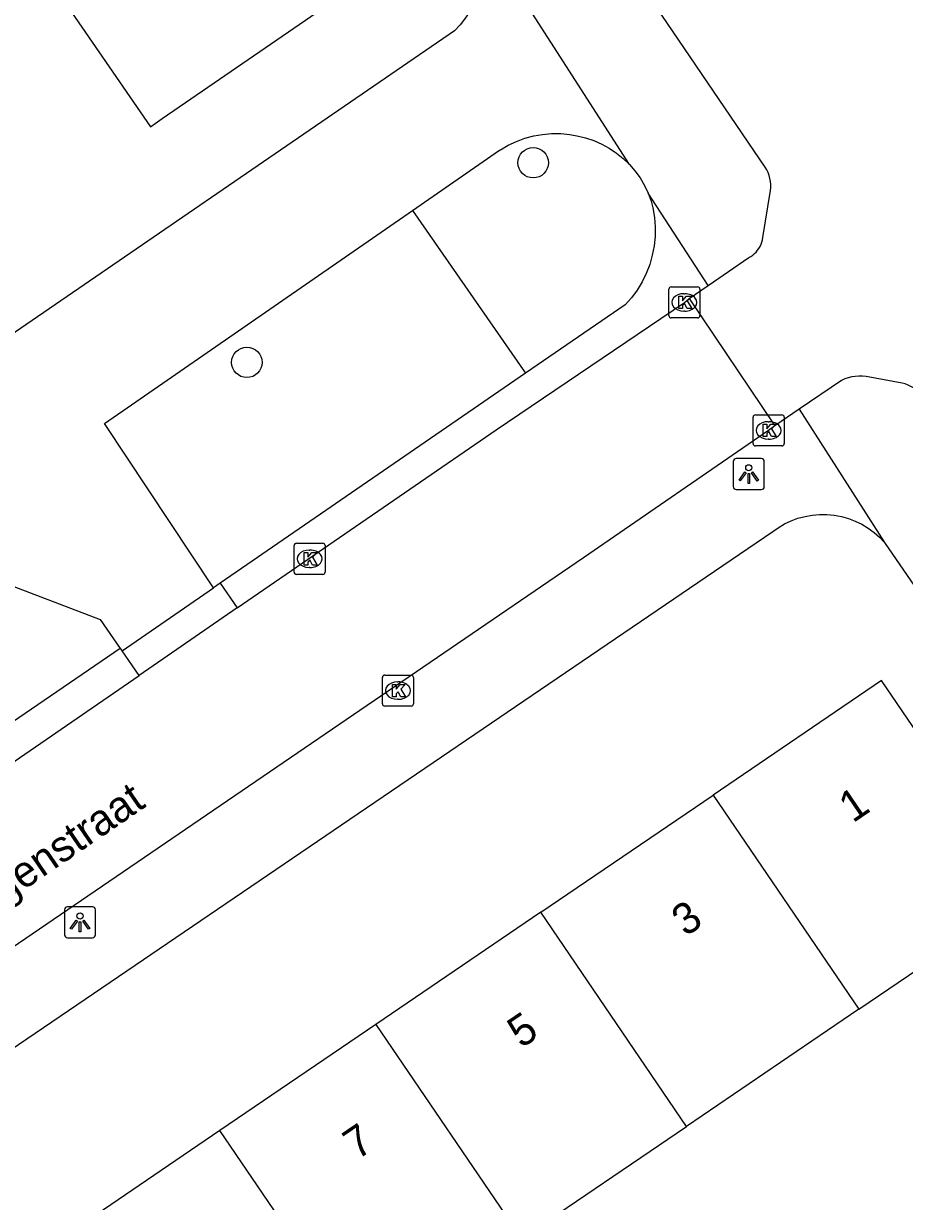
# Model space of a CAD drawing. Extents: x 157466 to 158888, y 383063 to 384677.
# Drawn here: x 158544.78 to 158573.1, y 383851.71 to 383889.6 of the extents above; entities that cross this region are included whole.
import ezdxf

# ---------------------------------------------------------------- set-up
doc = ezdxf.new("R2010")
doc.units = 0
for name, color, linetype in [('IMGEO_Boom', 7, 'Continuous'), ('IMGEO_Groenvoorziening', 7, 'Continuous'), ('IMGEO_Kolk', 7, 'Continuous'), ('IMGEO_Lichtpunt', 7, 'Continuous'), ('IMGEO_Openbare_ruimte_label', 7, 'Continuous'), ('IMGEO_Pand', 7, 'Continuous'), ('IMGEO_Pand_nummerreeks', 7, 'Continuous'), ('IMGEO_Rijbaan_lokaal_open', 7, 'Continuous'), ('IMGEO_Voetpad_open', 7, 'Continuous')]:
    doc.layers.add(name, color=color, linetype=linetype)

msp = doc.modelspace()

# ---------------------------------------------------------------- linework, layer by layer
at = {"layer": 'IMGEO_Boom'}
for centre in [(158561.167, 383885.124), (158551.961, 383878.702)]:
    msp.add_circle(centre, 0.489, dxfattribs=at)
at = {"layer": 'IMGEO_Groenvoorziening'}
msp.add_lwpolyline([(158557.287, 383883.589), (158560.923, 383878.35)], dxfattribs=at)
at = {"layer": 'IMGEO_Kolk'}
for p, q in [((158565.528, 383880.206), (158565.528, 383881.058)), ((158565.603, 383881.132), (158566.455, 383881.132)), ((158566.529, 383881.058), (158566.529, 383880.206)), ((158566.016, 383880.912), (158566.041, 383880.912)), ((158566.039, 383880.352), (158566.014, 383880.352)), ((158566.455, 383880.132), (158565.603, 383880.132)), ((158568.239, 383876.088), (158568.239, 383876.94)), ((158568.314, 383877.014), (158569.166, 383877.014)), ((158569.24, 383876.94), (158569.24, 383876.088)), ((158568.727, 383876.794), (158568.752, 383876.794)), ((158568.75, 383876.234), (158568.725, 383876.234)), ((158569.166, 383876.014), (158568.314, 383876.014)), ((158553.477, 383871.957), (158553.477, 383872.809)), ((158553.552, 383872.883), (158554.404, 383872.883)), ((158553.965, 383872.663), (158553.99, 383872.663)), ((158554.478, 383872.809), (158554.478, 383871.957)), ((158554.404, 383871.883), (158553.552, 383871.883)), ((158553.988, 383872.103), (158553.963, 383872.103)), ((158556.318, 383867.718), (158556.318, 383868.57)), ((158556.393, 383868.644), (158557.245, 383868.644)), ((158557.319, 383868.57), (158557.319, 383867.718)), ((158556.806, 383868.424), (158556.831, 383868.424)), ((158556.829, 383867.864), (158556.804, 383867.864)), ((158557.245, 383867.644), (158556.393, 383867.644))]:
    msp.add_line(p, q, dxfattribs=at)
for points in [[(158565.528, 383880.206), (158565.528, 383881.058)], [(158565.603, 383881.132), (158566.455, 383881.132)], [(158566.529, 383881.058), (158566.529, 383880.206)], [(158565.849, 383880.832), (158565.972, 383880.832), (158565.972, 383880.681), (158566.102, 383880.832), (158566.266, 383880.832), (158566.12, 383880.681), (158566.273, 383880.432), (158566.121, 383880.432), (158566.036, 383880.596), (158565.972, 383880.529), (158565.972, 383880.432), (158565.849, 383880.432), (158565.849, 383880.832)], [(158566.455, 383880.132), (158565.603, 383880.132)], [(158568.239, 383876.088), (158568.239, 383876.94)], [(158568.314, 383877.014), (158569.166, 383877.014)], [(158569.24, 383876.94), (158569.24, 383876.088)], [(158568.56, 383876.714), (158568.683, 383876.714), (158568.683, 383876.563), (158568.813, 383876.714), (158568.977, 383876.714), (158568.831, 383876.563), (158568.984, 383876.314), (158568.832, 383876.314), (158568.747, 383876.478), (158568.683, 383876.411), (158568.683, 383876.314), (158568.56, 383876.314), (158568.56, 383876.714)], [(158569.166, 383876.014), (158568.314, 383876.014)], [(158553.477, 383871.957), (158553.477, 383872.809)], [(158553.552, 383872.883), (158554.404, 383872.883)], [(158554.478, 383872.809), (158554.478, 383871.957)], [(158553.798, 383872.583), (158553.921, 383872.583), (158553.921, 383872.432), (158554.051, 383872.583), (158554.215, 383872.583), (158554.069, 383872.432), (158554.222, 383872.183), (158554.07, 383872.183), (158553.985, 383872.347), (158553.921, 383872.28), (158553.921, 383872.183), (158553.798, 383872.183), (158553.798, 383872.583)], [(158554.404, 383871.883), (158553.552, 383871.883)], [(158556.318, 383867.718), (158556.318, 383868.57)], [(158556.393, 383868.644), (158557.245, 383868.644)], [(158557.319, 383868.57), (158557.319, 383867.718)], [(158556.639, 383868.344), (158556.762, 383868.344), (158556.762, 383868.193), (158556.892, 383868.344), (158557.056, 383868.344), (158556.91, 383868.193), (158557.063, 383867.944), (158556.911, 383867.944), (158556.826, 383868.108), (158556.762, 383868.041), (158556.762, 383867.944), (158556.639, 383867.944), (158556.639, 383868.344)], [(158557.245, 383867.644), (158556.393, 383867.644)]]:
    msp.add_lwpolyline(points, dxfattribs=at)
for centre, start, end in [((158565.605, 383881.056), 91.552, 178.448), ((158565.605, 383881.056), 91.552, 178.448), ((158566.453, 383881.056), 1.552, 88.448), ((158566.453, 383881.056), 1.552, 88.448), ((158565.605, 383880.208), 181.552, 268.448), ((158565.605, 383880.208), 181.552, 268.448), ((158566.453, 383880.208), 271.552, 358.448), ((158566.453, 383880.208), 271.552, 358.448), ((158568.316, 383876.938), 91.552, 178.448), ((158568.316, 383876.938), 91.552, 178.448), ((158569.164, 383876.938), 1.552, 88.448), ((158569.164, 383876.938), 1.552, 88.448), ((158568.316, 383876.09), 181.552, 268.448), ((158568.316, 383876.09), 181.552, 268.448), ((158569.164, 383876.09), 271.552, 358.448), ((158569.164, 383876.09), 271.552, 358.448), ((158553.554, 383872.807), 91.552, 178.448), ((158553.554, 383872.807), 91.552, 178.448), ((158554.402, 383872.807), 1.552, 88.448), ((158554.402, 383872.807), 1.552, 88.448), ((158553.554, 383871.959), 181.552, 268.448), ((158553.554, 383871.959), 181.552, 268.448), ((158554.402, 383871.959), 271.552, 358.448), ((158554.402, 383871.959), 271.552, 358.448), ((158556.395, 383868.568), 91.552, 178.448), ((158556.395, 383868.568), 91.552, 178.448), ((158557.243, 383868.568), 1.552, 88.448), ((158557.243, 383868.568), 1.552, 88.448), ((158556.395, 383867.72), 181.552, 268.448), ((158556.395, 383867.72), 181.552, 268.448), ((158557.243, 383867.72), 271.552, 358.448), ((158557.243, 383867.72), 271.552, 358.448)]:
    msp.add_arc(centre, 0.0765, start, end, dxfattribs=at)
for centre, major_axis, ratio, start_param, end_param in [((158566.015, 383880.632), (-0.387, 0.002), 0.722429, 4.712389, 7.853982), ((158566.04, 383880.632), (-0.39, 0.002), 0.717154, 1.570796, 4.712389), ((158568.726, 383876.514), (-0.387, 0.002), 0.722429, 4.712389, 7.853982), ((158568.751, 383876.514), (-0.39, 0.002), 0.717154, 1.570796, 4.712389), ((158553.964, 383872.383), (-0.387, 0.002), 0.722429, 4.712389, 7.853982), ((158553.989, 383872.383), (-0.39, 0.002), 0.717154, 1.570796, 4.712389), ((158556.805, 383868.144), (-0.387, 0.002), 0.722429, 4.712389, 7.853982), ((158556.83, 383868.144), (-0.39, 0.002), 0.717154, 1.570796, 4.712389)]:
    msp.add_ellipse(centre, major_axis=major_axis, ratio=ratio, start_param=start_param, end_param=end_param, dxfattribs=at)
at = {"layer": 'IMGEO_Lichtpunt'}
for p, q in [((158567.6, 383875.513), (158567.6, 383874.706)), ((158567.6, 383875.513), (158567.6, 383874.706)), ((158568.502, 383875.608), (158567.694, 383875.608)), ((158568.502, 383875.608), (158567.694, 383875.608)), ((158568.596, 383874.706), (158568.596, 383875.513)), ((158568.596, 383874.706), (158568.596, 383875.513)), ((158567.694, 383874.612), (158568.502, 383874.612)), ((158567.694, 383874.612), (158568.502, 383874.612)), ((158546.097, 383861.095), (158546.097, 383860.288)), ((158546.097, 383861.095), (158546.097, 383860.288)), ((158546.999, 383861.19), (158546.191, 383861.19)), ((158546.999, 383861.19), (158546.191, 383861.19)), ((158547.093, 383860.288), (158547.093, 383861.095)), ((158547.093, 383860.288), (158547.093, 383861.095)), ((158546.191, 383860.194), (158546.999, 383860.194)), ((158546.191, 383860.194), (158546.999, 383860.194))]:
    msp.add_line(p, q, dxfattribs=at)
for points in [[(158567.974, 383875.177), (158568.013, 383875.149), (158567.825, 383874.887), (158567.787, 383874.914), (158567.974, 383875.177)], [(158568.076, 383875.129), (158568.123, 383875.129), (158568.123, 383874.807), (158568.076, 383874.807), (158568.076, 383875.129)], [(158568.186, 383875.149), (158568.224, 383875.176), (158568.411, 383874.914), (158568.372, 383874.886), (158568.186, 383875.149)], [(158546.471, 383860.759), (158546.51, 383860.731), (158546.322, 383860.469), (158546.284, 383860.496), (158546.471, 383860.759)], [(158546.573, 383860.711), (158546.62, 383860.711), (158546.62, 383860.389), (158546.573, 383860.389), (158546.573, 383860.711)], [(158546.683, 383860.731), (158546.721, 383860.758), (158546.908, 383860.496), (158546.869, 383860.468), (158546.683, 383860.731)]]:
    msp.add_lwpolyline(points, dxfattribs=at)
for centre in [(158568.099, 383875.311), (158546.596, 383860.893)]:
    msp.add_circle(centre, 0.0994, dxfattribs=at)
for centre, start, end in [((158567.694, 383875.513), 90, 180), ((158567.694, 383875.513), 90, 180), ((158568.502, 383875.513), 0, 90), ((158568.502, 383875.513), 0, 90), ((158567.694, 383874.706), 180, 270), ((158567.694, 383874.706), 180, 270), ((158568.502, 383874.706), 270, 0), ((158568.502, 383874.706), 270, 360), ((158546.191, 383861.095), 90, 180), ((158546.191, 383861.095), 90, 180), ((158546.999, 383861.095), 0, 90), ((158546.999, 383861.095), 0, 90), ((158546.191, 383860.288), 180, 270), ((158546.191, 383860.288), 180, 270), ((158546.999, 383860.288), 270, 0), ((158546.999, 383860.288), 270, 360)]:
    msp.add_arc(centre, 0.0946, start, end, dxfattribs=at)
at = {"layer": 'IMGEO_Pand'}
for points in [[(158545.321, 383891.43), (158548.858, 383886.283), (158549.242, 383886.547), (158556.788, 383891.733), (158556.601, 383892.006), (158556.332, 383891.821), (158553.166, 383896.428), (158553.434, 383896.612), (158553.343, 383896.745)], [(158571.636, 383857.892), (158577.058, 383861.579), (158572.372, 383868.466), (158566.951, 383864.779)], [(158561.414, 383861.012), (158566.951, 383864.779)], [(158566.951, 383864.779), (158571.636, 383857.892)], [(158561.414, 383861.012), (158556.108, 383857.403)], [(158566.098, 383854.127), (158561.414, 383861.012)], [(158571.636, 383857.892), (158566.098, 383854.127)], [(158556.108, 383857.403), (158551.089, 383853.989)], [(158556.108, 383857.403), (158560.791, 383850.518)], [(158560.791, 383850.518), (158566.098, 383854.127)], [(158551.089, 383853.989), (158545.696, 383850.32)], [(158555.771, 383847.105), (158551.089, 383853.989)]]:
    msp.add_lwpolyline(points, dxfattribs=at)
at = {"layer": 'IMGEO_Rijbaan_lokaal_open'}
for points in [[(158566.791, 383881.171), (158568.104, 383882.074), (158568.168, 383882.111), (158568.229, 383882.153), (158568.286, 383882.2), (158568.338, 383882.252), (158568.385, 383882.309), (158568.427, 383882.37), (158568.464, 383882.434), (158568.495, 383882.502), (158568.519, 383882.571), (158568.537, 383882.643), (158568.549, 383882.716), (158568.801, 383884.227), (158568.809, 383884.325), (158568.808, 383884.424), (158568.799, 383884.522), (158568.78, 383884.619), (158568.753, 383884.714), (158568.718, 383884.806), (158568.675, 383884.894), (158568.622, 383884.981), (158563.261, 383892.897)], [(158566.188, 383880.757), (158566.791, 383881.171)], [(158551.647, 383870.801), (158559.976, 383876.532), (158566.03, 383880.632), (158566.188, 383880.757)], [(158566.188, 383880.757), (158568.936, 383876.662)], [(158576.095, 383874.111), (158573.668, 383877.612), (158573.608, 383877.688), (158573.542, 383877.758), (158573.469, 383877.823), (158573.392, 383877.88), (158573.309, 383877.93), (158573.222, 383877.973), (158573.132, 383878.008), (158573.035, 383878.035), (158571.869, 383878.245), (158571.754, 383878.258), (158571.639, 383878.261), (158571.524, 383878.253), (158571.41, 383878.236), (158571.298, 383878.208), (158571.189, 383878.17), (158571.077, 383878.119), (158569.718, 383877.194)], [(158569.718, 383877.194), (158568.936, 383876.662)], [(158568.936, 383876.662), (158568.739, 383876.515), (158562.787, 383872.413), (158527.791, 383848.527), (158522.388, 383844.838)], [(158551.647, 383870.801), (158548.495, 383868.632)], [(158531.781, 383857.345), (158532.048, 383857.43), (158532.305, 383857.538), (158532.552, 383857.669), (158532.65, 383857.729), (158548.495, 383868.632)]]:
    msp.add_lwpolyline(points, dxfattribs=at)
at = {"layer": 'IMGEO_Voetpad_open'}
for points in [[(158559.202, 383892.953), (158559.225, 383892.908), (158559.336, 383892.657), (158559.424, 383892.397), (158559.489, 383892.131), (158559.53, 383891.86), (158559.546, 383891.586), (158559.538, 383891.312), (158559.505, 383891.04), (158559.448, 383890.771), (158559.367, 383890.509), (158559.264, 383890.256), (158559.138, 383890.012), (158558.99, 383889.781), (158558.823, 383889.563), (158558.637, 383889.362), (158542.627, 383878.391)], [(158564.26, 383885.07), (158559.202, 383892.953)], [(158557.287, 383883.589), (158560.089, 383885.524), (158560.115, 383885.541), (158560.366, 383885.688), (158560.629, 383885.812), (158560.902, 383885.912), (158561.183, 383885.988), (158561.47, 383886.037), (158561.76, 383886.062), (158562.051, 383886.06), (158562.341, 383886.032), (158562.627, 383885.978), (158562.853, 383885.923), (158563.117, 383885.835), (158563.371, 383885.724), (158563.614, 383885.591), (158563.845, 383885.437), (158564.061, 383885.263), (158564.26, 383885.07)], [(158564.26, 383885.07), (158564.441, 383884.86), (158564.603, 383884.634), (158564.744, 383884.396), (158564.864, 383884.145)], [(158564.864, 383884.145), (158564.96, 383883.885), (158565.014, 383883.669), (158565.066, 383883.366), (158565.09, 383883.06), (158565.087, 383882.753), (158565.056, 383882.447), (158564.998, 383882.146), (158564.914, 383881.85), (158564.803, 383881.564), (158564.667, 383881.288), (158564.508, 383881.026), (158564.325, 383880.779), (158564.121, 383880.549), (158560.923, 383878.35)], [(158566.791, 383881.171), (158564.864, 383884.145)], [(158550.887, 383871.449), (158547.382, 383876.738), (158557.287, 383883.589)], [(158560.923, 383878.35), (158551.1, 383871.595)], [(158569.718, 383877.194), (158572.465, 383872.907)], [(158528.629, 383845.889), (158568.871, 383873.262), (158569.044, 383873.385), (158569.247, 383873.504), (158569.46, 383873.605), (158569.681, 383873.687), (158569.908, 383873.748), (158570.14, 383873.789), (158570.374, 383873.809), (158570.61, 383873.808), (158570.844, 383873.786), (158571.076, 383873.743), (158571.302, 383873.679), (158571.522, 383873.596), (158571.734, 383873.493), (158571.936, 383873.372), (158572.126, 383873.233), (158572.303, 383873.078), (158572.465, 383872.907)], [(158531.821, 383866.176), (158541.366, 383872.675), (158547.248, 383870.426), (158547.892, 383869.494)], [(158572.465, 383872.907), (158580.939, 383860.566), (158582.428, 383858.397), (158587.345, 383851.236)], [(158551.1, 383871.595), (158550.887, 383871.449)], [(158551.1, 383871.595), (158551.647, 383870.801)], [(158547.948, 383869.427), (158550.887, 383871.449)], [(158547.892, 383869.494), (158535.28, 383860.874)], [(158547.892, 383869.494), (158547.948, 383869.427)], [(158548.495, 383868.632), (158547.948, 383869.427)]]:
    msp.add_lwpolyline(points, dxfattribs=at)

# ---------------------------------------------------------------- texts
at = {"layer": 'IMGEO_Openbare_ruimte_label'}
msp.add_text('Tellegenstraat', height=1, rotation=34.4052, dxfattribs=at).set_placement((158541.758, 383859.642))
at = {"layer": 'IMGEO_Pand_nummerreeks'}
for s, p in [('1', (158571.443, 383863.867)), ('3', (158566.068, 383860.211)), ('5', (158560.787, 383856.619)), ('7', (158555.506, 383853.027))]:
    msp.add_text(s, height=1, rotation=34.2247, dxfattribs=at).set_placement(p)

doc.saveas('drawing.dxf')
